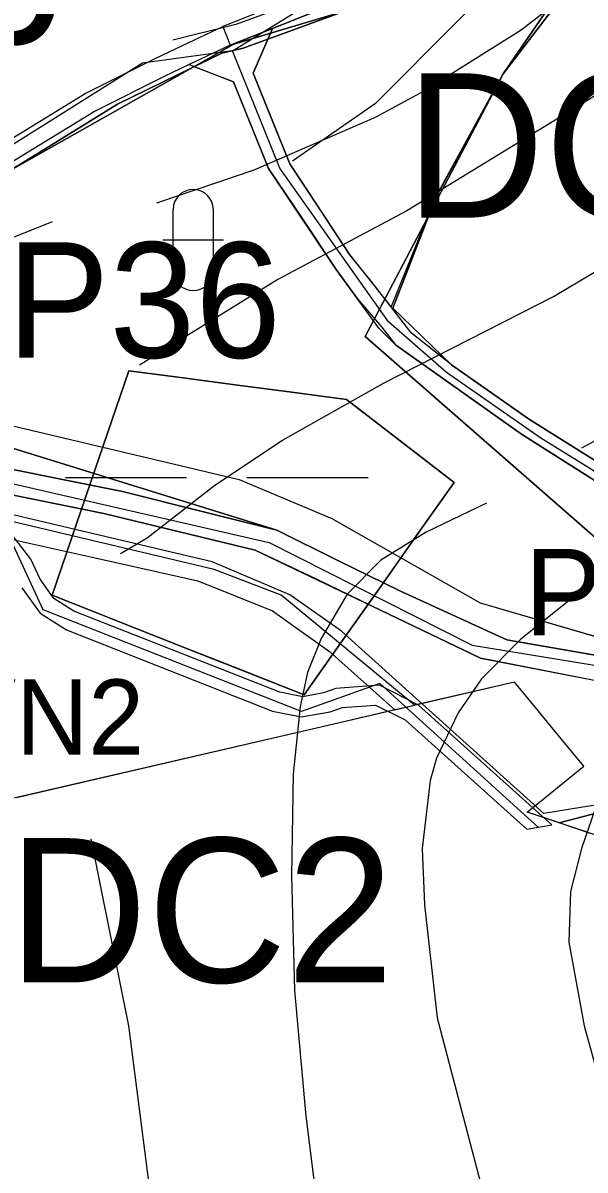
# Model space of a CAD drawing. Extents: x -1900516 to -575031, y -3809306 to -1157387.
# Drawn here: x -579252.3 to -579154.8, y -1159637 to -1159438.2 of the extents above; entities that cross this region are included whole.
import ezdxf

# ---------------------------------------------------------------- set-up
doc = ezdxf.new("R2010")
doc.units = 0
for name, color, linetype in [('01_OBVOD PÚ', 7, 'Continuous'), ('01_PARCELY_NÁVRH_PC', 7, 'Continuous'), ('01_PARCELY_NÁVRH_VHO', 7, 'Continuous'), ('01_PARCELY_NÁVRH_ŽP', 7, 'Continuous'), ('01_SPRÁV_HRANICE', 7, 'Continuous'), ('01_VRSTEVNICE', 7, 'Continuous'), ('02_KULTURY NÁVRH', 7, 'Continuous'), ('02_KULTURY STAV', 7, 'Continuous'), ('03_PC_NÁVRH', 7, 'Continuous'), ('03_PC_OBJEKTY_NÁVRH', 7, 'Continuous'), ('03_PC_POPIS_NÁVRH', 7, 'Continuous'), ('03_PC_POPIS_STAV', 7, 'Continuous'), ('03_PC_STAV', 7, 'Continuous'), ('04_ZPF_OP_ORGAN', 7, 'Continuous'), ('05_VHO_V_NÁDRŽ_NÁVRH', 7, 'Continuous'), ('05_VHO_V_TOK', 7, 'Continuous'), ('06_ÚSES_BK', 7, 'Continuous'), ('06_ÚSES_IP', 7, 'Continuous')]:
    doc.layers.add(name, color=color, linetype=linetype)

msp = doc.modelspace()

# ---------------------------------------------------------------- linework, layer by layer
at = {"layer": '01_OBVOD PÚ'}
msp.add_lwpolyline([(-579018, -1159635.04), (-579045.47, -1159622.47), (-579050.67, -1159620.09), (-579053.65, -1159618.73), (-579104.65, -1159597.06), (-579129.14, -1159586.97), (-579161.36, -1159576.1), (-579164.87, -1159574.92), (-579155.01, -1159567), (-579158.96, -1159562.21), (-579164.76, -1159555.17), (-579167.04, -1159552.39), (-579199.14, -1159559.84), (-579253.88, -1159572.53)], dxfattribs=at)
at = {"layer": '01_PARCELY_NÁVRH_PC'}
for points in [[(-579192.28, -1159428.69), (-579217.66, -1159438.78), (-579216.34, -1159442.04), (-579209.05, -1159439.13), (-579190.58, -1159431.78)], [(-579145.58, -1159518.73), (-579164.48, -1159506.92), (-579171.24, -1159502.18), (-579177.99, -1159497.43), (-579184.94, -1159491.95), (-579191.9, -1159482.94), (-579195.65, -1159478.29), (-579200.84, -1159470.46), (-579206.04, -1159462.62), (-579210.08, -1159452.59), (-579212.37, -1159446.91), (-579209.05, -1159439.13), (-579216.34, -1159442.04), (-579223.46, -1159445.4), (-579215.78, -1159448.4), (-579213.76, -1159453.42), (-579209.72, -1159463.4), (-579203.85, -1159472.14), (-579197.98, -1159480.89), (-579194.27, -1159485.98), (-579190.13, -1159490.82), (-579187.68, -1159493.98), (-579176.77, -1159501.72), (-579165.86, -1159509.46), (-579147.22, -1159521.24)], [(-579252.49, -1159536.06), (-579249.33, -1159540.45), (-579244.77, -1159543.35), (-579209.04, -1159557.42), (-579204.03, -1159558.41), (-579199, -1159557.58), (-579196.89, -1159556.82), (-579191.17, -1159556.39), (-579186.04, -1159558.97), (-579164.9, -1159577.91), (-579160.56, -1159577.14), (-579183.69, -1159556.38), (-579190.49, -1159552.96), (-579198.07, -1159553.53), (-579200.18, -1159554.28), (-579203.78, -1159554.97), (-579207.75, -1159554.17), (-579243.49, -1159540.09), (-579246.93, -1159537.9), (-579249.31, -1159534.59), (-579250.93, -1159531.08), (-579254.8, -1159526.06)]]:
    msp.add_lwpolyline(points, dxfattribs=at)
msp.add_lwpolyline([(-579217.66, -1159438.78), (-579216.34, -1159442.04), (-579223.46, -1159445.4), (-579227.83, -1159447.48), (-579239.79, -1159453.49), (-579258.16, -1159464.67), (-579274.13, -1159478.89), (-579282.9, -1159484.12), (-579284.69, -1159481.11), (-579276.21, -1159476.05), (-579260.15, -1159461.78), (-579241.49, -1159450.43), (-579229.37, -1159444.33), (-579223.51, -1159441.56)], close=True, dxfattribs=at)
at = {"layer": '01_PARCELY_NÁVRH_VHO'}
msp.add_lwpolyline([(-579186.88, -1159510.62), (-579196.21, -1159503.43), (-579215.09, -1159500.94), (-579233.97, -1159498.45), (-579240.6, -1159517.89), (-579247.24, -1159537.33), (-579225.39, -1159545.98), (-579203.54, -1159554.63), (-579190.54, -1159536.22), (-579177.54, -1159517.82)], close=True, dxfattribs=at)
at = {"layer": '01_PARCELY_NÁVRH_ŽP'}
msp.add_lwpolyline([(-579190.58, -1159431.78), (-579209.05, -1159439.13), (-579212.37, -1159446.91), (-579206.04, -1159462.62), (-579195.65, -1159478.29), (-579188.42, -1159487.44), (-579180.73, -1159468.42), (-579169.04, -1159446.99), (-579156.06, -1159428.15)], dxfattribs=at)
at = {"layer": '01_SPRÁV_HRANICE'}
for p, q in [((-579167.04, -1159552.39), (-579199.14, -1159559.84)), ((-579167.04, -1159552.39), (-579199.14, -1159559.84)), ((-579164.76, -1159555.17), (-579167.04, -1159552.39)), ((-579164.76, -1159555.17), (-579167.04, -1159552.39)), ((-579158.96, -1159562.21), (-579164.76, -1159555.17)), ((-579158.96, -1159562.21), (-579164.76, -1159555.17)), ((-579199.14, -1159559.84), (-579253.42, -1159572.43)), ((-579199.14, -1159559.84), (-579253.42, -1159572.43)), ((-579155.01, -1159567), (-579158.96, -1159562.21)), ((-579155.01, -1159567), (-579158.96, -1159562.21)), ((-579164.87, -1159574.92), (-579155.01, -1159567)), ((-579164.87, -1159574.92), (-579155.01, -1159567)), ((-579162.08, -1159575.86), (-579164.87, -1159574.92)), ((-579162.08, -1159575.86), (-579164.87, -1159574.92)), ((-579129.14, -1159586.97), (-579162.08, -1159575.86)), ((-579129.14, -1159586.97), (-579162.08, -1159575.86))]:
    msp.add_line(p, q, dxfattribs=at)
at = {"layer": '01_VRSTEVNICE'}
for points in [[(-579130.1, -1159314.58), (-579133.88, -1159322.55), (-579137.93, -1159335.42), (-579140.17, -1159351.08), (-579141.57, -1159366.74), (-579143.39, -1159374.57), (-579148.84, -1159388.27), (-579156.67, -1159400.01), (-579168.55, -1159412.6), (-579183.51, -1159423.64), (-579195.26, -1159430.21), (-579205.05, -1159434.69), (-579215.39, -1159438.46), (-579226.29, -1159441.18)], [(-579052.36, -1159399.73), (-579081.58, -1159444.48), (-579107.17, -1159476.35), (-579119.9, -1159489.08), (-579125.49, -1159493.55), (-579144.36, -1159505.86), (-579155.41, -1159511.87)], [(-579029.99, -1159419.45), (-579042.16, -1159429.66), (-579051.8, -1159440.14), (-579069.84, -1159462.65), (-579085.08, -1159484.04), (-579098.5, -1159499.56), (-579104.93, -1159505.58), (-579119.2, -1159516.48), (-579128.7, -1159522.5), (-579156.39, -1159537.32), (-579166.04, -1159545.01), (-579172.75, -1159551.86), (-579176.8, -1159557.73), (-579180.58, -1159565.56), (-579181.7, -1159569.48), (-579183.09, -1159581.22), (-579182.67, -1159591.01), (-579180.44, -1159610.58), (-579169.67, -1159651.69), (-579166.73, -1159667.35), (-579165.48, -1159692.24), (-579165.9, -1159709.02), (-579168.55, -1159742.15), (-579168.96, -1159747.01)], [(-579145.34, -1159421.69), (-579158.35, -1159433.57), (-579165.9, -1159439.44), (-579182.68, -1159449.93), (-579191.24, -1159454.55), (-579212.26, -1159463.69), (-579229.13, -1159469.44)], [(-579235.38, -1159530.14), (-579230.77, -1159527.39), (-579219.03, -1159518.3), (-579207.28, -1159510.47), (-579189.67, -1159500.54), (-579160.3, -1159485.58), (-579146.6, -1159477.47), (-579134.86, -1159469.64), (-579121.71, -1159458.46), (-579113.32, -1159448.67), (-579101.86, -1159430.77)], [(-579131.64, -1159432.31), (-579141.57, -1159442.24), (-579153.45, -1159451.05), (-579185.75, -1159470.76), (-579208.12, -1159482.65), (-579232.07, -1159497.49)], [(-578985.53, -1159437.49), (-578995.61, -1159439.55), (-579005.94, -1159443.5), (-579014.89, -1159448.39), (-579030.83, -1159460.7), (-579050.26, -1159480.69), (-579063.83, -1159499.01), (-579074.87, -1159511.45), (-579089.41, -1159523.2), (-579122.27, -1159539.41), (-579130.36, -1159543.95), (-579135.7, -1159548.5), (-579139.33, -1159551.72), (-579147.58, -1159562.62), (-579151.91, -1159571.01), (-579155.41, -1159581.22), (-579157.33, -1159588.69), (-579157.65, -1159597.44), (-579154.99, -1159611.98), (-579140.45, -1159664.28), (-579136.95, -1159683.29), (-579133.88, -1159707.62), (-579133.74, -1159742.29), (-579134.53, -1159757.17)], [(-579247.23, -1159472.67), (-579267.78, -1159480.84), (-579276.17, -1159484.9), (-579294.22, -1159495.25), (-579303.17, -1159498.61)], [(-579171.91, -1159521.38), (-579182.4, -1159526.41), (-579190.22, -1159531.3), (-579196.1, -1159537.18), (-579200.57, -1159544.87), (-579202.95, -1159550.74), (-579204.21, -1159556.61), (-579205.46, -1159568.36), (-579205.74, -1159585.98), (-579205.19, -1159605.83), (-579203.23, -1159627.64), (-579195.68, -1159688.04), (-579194.84, -1159705.94), (-579195.12, -1159727.75), (-579195.97, -1159739.03)], [(-579240.52, -1159579.55), (-579233.99, -1159611.98), (-579228.95, -1159651.13), (-579225.04, -1159676.3), (-579222.1, -1159703.7), (-579221.27, -1159723.84), (-579221.53, -1159731.49)]]:
    msp.add_lwpolyline(points, dxfattribs=at)
at = {"layer": '02_KULTURY NÁVRH'}
msp.add_lwpolyline([(-579247.24, -1159537.33), (-579240.6, -1159517.89), (-579233.97, -1159498.45), (-579224.53, -1159499.7), (-579215.09, -1159500.94), (-579205.65, -1159502.18), (-579196.21, -1159503.42), (-579186.88, -1159510.62), (-579177.54, -1159517.82), (-579184.04, -1159527.02), (-579190.54, -1159536.22), (-579197.04, -1159545.42), (-579203.54, -1159554.63), (-579214.46, -1159550.3), (-579225.39, -1159545.98), (-579236.32, -1159541.66)], close=True, dxfattribs=at)
msp.add_lwpolyline([(-579236.32, -1159541.66), (-579225.39, -1159545.98), (-579214.46, -1159550.3), (-579203.54, -1159554.63), (-579197.04, -1159545.42), (-579190.54, -1159536.22), (-579184.04, -1159527.02), (-579177.54, -1159517.82), (-579186.88, -1159510.62), (-579196.21, -1159503.42), (-579205.65, -1159502.18), (-579215.09, -1159500.94), (-579224.53, -1159499.7), (-579233.97, -1159498.45), (-579240.6, -1159517.89), (-579247.24, -1159537.33), (-579236.32, -1159541.66)], dxfattribs=at)
at = {"layer": '02_KULTURY STAV'}
for points in [[(-579302.73, -1159497.75), (-579267.02, -1159475.41), (-579254.54, -1159463.78), (-579215.76, -1159441.86), (-579196.21, -1159436.02), (-579154.37, -1159406.71), (-579142.11, -1159391.36), (-579128.62, -1159368.88), (-579115.79, -1159347.14), (-579110.76, -1159327.69), (-579108.45, -1159321.21), (-579105.93, -1159323.53), (-579113.49, -1159349.44), (-579107.21, -1159354.26), (-579142.39, -1159412.25), (-579169.04, -1159446.99), (-579192.97, -1159492.55), (-579132.01, -1159545.71), (-579137.13, -1159550.49), (-579168.38, -1159545.06), (-579186.85, -1159536.67), (-579197.58, -1159531.38), (-579208.3, -1159526.1), (-579287.54, -1159501.52)], [(-579208.3, -1159526.1), (-579221.66, -1159522.74), (-579235.03, -1159519.38), (-579264.52, -1159513.47), (-579294.01, -1159507.56), (-579303.1, -1159503.48), (-579312.19, -1159499.4), (-579320.19, -1159494.92), (-579336.15, -1159485.42), (-579352.11, -1159475.92), (-579373.22, -1159464.06), (-579394.33, -1159452.19), (-579407.32, -1159444.4), (-579410.87, -1159442.27), (-579413.42, -1159430.53), (-579382.72, -1159448.93), (-579365.51, -1159459.04), (-579348.3, -1159469.15), (-579330.05, -1159479.88), (-579302.73, -1159497.75), (-579287.54, -1159501.52)], [(-579399.99, -1159456.62), (-579392.95, -1159463.94), (-579353.21, -1159486.85), (-579313.51, -1159511.39), (-579305.33, -1159514.89), (-579271.56, -1159523.82), (-579239.78, -1159530.88), (-579221.99, -1159534.88), (-579209.02, -1159540.08), (-579199.13, -1159547.08), (-579187.8, -1159557.21), (-579184.38, -1159556.41), (-579207.55, -1159537.37), (-579219.13, -1159532.89), (-579304.77, -1159512.63), (-579313.55, -1159508.5), (-579352.03, -1159483.99)], [(-579392.95, -1159463.94), (-579353.21, -1159486.85), (-579332.47, -1159499.34), (-579313.51, -1159511.39), (-579305.33, -1159514.89), (-579271.56, -1159523.82), (-579239.78, -1159530.88), (-579221.99, -1159534.88), (-579209.02, -1159540.08), (-579199.13, -1159547.08), (-579187.8, -1159557.21), (-579199.14, -1159559.84), (-579253.88, -1159572.53), (-579254.9, -1159572.77), (-579296.06, -1159555.97), (-579315.55, -1159541.03), (-579341.59, -1159522.47), (-579373.41, -1159493.89), (-579374.33, -1159491.36), (-579379.07, -1159478.38)]]:
    msp.add_lwpolyline(points, close=True, dxfattribs=at)
for points in [[(-579073.57, -1159419.63), (-579082.5, -1159441.98), (-579084.94, -1159446.94), (-579095.25, -1159472.73), (-579105.64, -1159496.32), (-579117.37, -1159518.24), (-579123.64, -1159531.24), (-579124.52, -1159532.91), (-579129.64, -1159543.49), (-579132.01, -1159545.71), (-579192.97, -1159492.55), (-579169.04, -1159446.99), (-579142.39, -1159412.25)], [(-579196.21, -1159436.02), (-579215.76, -1159441.86), (-579254.54, -1159463.78)], [(-579226.28, -1159481.05), (-579226.28, -1159470.55)], [(-579219.28, -1159481.05), (-579219.28, -1159470.55)], [(-579228.03, -1159475.8), (-579217.53, -1159475.8)], [(-579295.58, -1159511.58), (-579238.27, -1159523.2), (-579212.02, -1159529.54), (-579191.84, -1159539.19), (-579172.96, -1159548.23), (-579140.32, -1159554.54), (-579138.7, -1159554.99), (-579142.26, -1159566.6), (-579144.78, -1159571.4), (-579149.56, -1159574.27), (-579159.29, -1159576.8), (-579161.36, -1159576.1), (-579164.87, -1159574.92), (-579155.01, -1159567), (-579158.96, -1159562.21), (-579164.76, -1159555.17), (-579167.04, -1159552.39), (-579184.38, -1159556.41), (-579207.55, -1159537.37), (-579219.13, -1159532.89), (-579304.77, -1159512.63)], [(-579264.52, -1159513.47), (-579235.03, -1159519.38), (-579221.66, -1159522.74), (-579208.3, -1159526.1), (-579197.58, -1159531.38), (-579186.85, -1159536.67), (-579168.38, -1159545.06), (-579152.76, -1159547.78), (-579137.13, -1159550.49), (-579137.92, -1159552.74), (-579138.7, -1159554.99), (-579155.83, -1159551.61), (-579172.96, -1159548.23), (-579191.84, -1159539.19), (-579201.42, -1159534.58), (-579212.02, -1159529.54), (-579225.14, -1159526.37), (-579238.27, -1159523.2), (-579266.92, -1159517.39)], [(-579244.95, -1159516.97), (-579223.95, -1159516.97)], [(-579213.45, -1159516.97), (-579192.45, -1159516.97)], [(-579153.86, -1159578.63), (-579159.29, -1159576.8), (-579149.56, -1159574.27)]]:
    msp.add_lwpolyline(points, dxfattribs=at)
for centre, start, end in [((-579222.78, -1159470.55), 0, 180), ((-579222.78, -1159481.05), 180, 0)]:
    msp.add_arc(centre, 3.5, start, end, dxfattribs=at)
at = {"layer": '03_PC_NÁVRH'}
for points in [[(-579215.95, -1159443), (-579197.17, -1159431.39), (-579158.1, -1159403.48), (-579144.16, -1159382.97), (-579128.89, -1159358.02), (-579121.35, -1159334.32), (-579125.5, -1159322.44), (-579117.12, -1159313.8), (-579116.13, -1159309.29), (-579151.57, -1159271.29), (-579158.84, -1159254.47), (-579157.24, -1159244.6), (-579150.76, -1159236.03), (-579103.57, -1159230.86), (-579083.6, -1159225.15), (-579037.45, -1159215.89), (-578997.46, -1159192.24), (-578970.28, -1159164.33), (-578956.73, -1159145.48), (-578959.93, -1159136.11), (-578969.35, -1159116.37), (-578974.34, -1159098.37), (-578973.86, -1159084.91)], [(-579215.95, -1159443), (-579231.57, -1159445.16), (-579257.96, -1159461.7), (-579270.77, -1159472.93), (-579285.19, -1159478.72)], [(-579162.9, -1159577.58), (-579190.42, -1159552.64), (-579204.02, -1159557.52), (-579248.8, -1159539.88), (-579255.04, -1159526.34), (-579305.17, -1159514.08), (-579311.6, -1159511.49), (-579396.49, -1159460.1)]]:
    msp.add_lwpolyline(points, dxfattribs=at)
at = {"layer": '03_PC_STAV'}
msp.add_lwpolyline([(-579124.08, -1159532.08), (-579127.26, -1159531.89), (-579162.47, -1159510.12), (-579178.82, -1159498.78), (-579188.91, -1159489.97), (-579207.74, -1159463.35), (-579215.95, -1159443)], dxfattribs=at)
at = {"layer": '04_ZPF_OP_ORGAN'}
for points in [[(-579254.54, -1159463.78), (-579235.89, -1159452.25), (-579217.79, -1159443.43), (-579214.11, -1159442.56), (-579196.21, -1159436.02), (-579185.3, -1159428.79), (-579154.37, -1159406.71), (-579142.11, -1159391.36), (-579124.32, -1159359.32), (-579119.98, -1159346.29), (-579117.4, -1159334.25), (-579122.08, -1159322.8), (-579125.48, -1159318.76), (-579134.7, -1159310.56), (-579159.22, -1159281.9), (-579175.45, -1159252.63), (-579182.99, -1159242.55), (-579196.86, -1159234.31), (-579207.91, -1159233.24), (-579215.14, -1159234.78), (-579244.2, -1159240.96), (-579278.25, -1159242.89)], [(-579278.25, -1159242.89), (-579244.2, -1159240.96), (-579215.14, -1159234.78), (-579207.91, -1159233.24), (-579196.86, -1159234.31), (-579182.99, -1159242.55), (-579175.45, -1159252.63), (-579159.22, -1159281.9), (-579134.7, -1159310.56), (-579125.48, -1159318.76), (-579122.08, -1159322.8), (-579117.4, -1159334.25), (-579119.98, -1159346.29), (-579124.32, -1159359.32), (-579142.11, -1159391.36), (-579154.37, -1159406.71), (-579185.3, -1159428.79), (-579196.21, -1159436.02), (-579214.11, -1159442.56), (-579217.79, -1159443.43), (-579235.89, -1159452.25), (-579254.54, -1159463.78)], [(-579055.48, -1159375.32), (-579084.94, -1159446.94), (-579105.64, -1159496.32), (-579123.64, -1159531.24), (-579126.69, -1159530.54), (-579164.48, -1159506.92), (-579177.99, -1159497.43), (-579188.15, -1159487.59), (-579180.72, -1159468.41), (-579169.04, -1159446.99), (-579156.06, -1159428.15)], [(-579177.99, -1159497.43), (-579164.48, -1159506.92), (-579126.69, -1159530.54), (-579123.64, -1159531.24), (-579105.64, -1159496.32), (-579084.94, -1159446.94), (-579055.48, -1159375.32)], [(-579156.06, -1159428.15), (-579169.04, -1159446.99), (-579180.72, -1159468.41), (-579188.15, -1159487.59), (-579177.99, -1159497.43)]]:
    msp.add_lwpolyline(points, dxfattribs=at)
at = {"layer": '05_VHO_V_NÁDRŽ_NÁVRH'}
msp.add_lwpolyline([(-579247.24, -1159537.33), (-579240.6, -1159517.89), (-579233.97, -1159498.45), (-579224.53, -1159499.7), (-579215.09, -1159500.94), (-579205.65, -1159502.18), (-579196.21, -1159503.42), (-579186.88, -1159510.62), (-579177.54, -1159517.82), (-579184.04, -1159527.02), (-579190.54, -1159536.22), (-579197.04, -1159545.42), (-579203.54, -1159554.63), (-579214.46, -1159550.3), (-579225.39, -1159545.98), (-579236.32, -1159541.66)], close=True, dxfattribs=at)
at = {"layer": '05_VHO_V_TOK'}
for p, q in [((-579295.68, -1159508.46), (-579209.6, -1159528.22)), ((-579209.6, -1159528.22), (-579174.39, -1159546)), ((-579174.39, -1159546), (-579137.56, -1159552.05))]:
    msp.add_line(p, q, dxfattribs=at)
at = {"layer": '06_ÚSES_BK'}
for p, q in [((-579256.52, -1159507.43), (-579214.82, -1159517.28)), ((-579214.82, -1159517.28), (-579198.73, -1159524.08)), ((-579219.49, -1159531.59), (-579261.58, -1159521.65)), ((-579198.73, -1159524.08), (-579173.03, -1159538.67)), ((-579206.03, -1159537.28), (-579219.49, -1159531.59)), ((-579197.06, -1159543.56), (-579206.03, -1159537.28)), ((-579173.03, -1159538.67), (-579136.54, -1159549.29)), ((-579161.97, -1159575.18), (-579197.06, -1159543.56)), ((-579150.9, -1159573.38), (-579161.97, -1159575.18))]:
    msp.add_line(p, q, dxfattribs=at)
at = {"layer": '06_ÚSES_IP'}
for points in [[(-579176.37, -1159235.29), (-579153.27, -1159284.79), (-579109.65, -1159327.99), (-579117.56, -1159360.12), (-579147.69, -1159408.49), (-579191.14, -1159452.15), (-579205.53, -1159462.14)], [(-579256.52, -1159507.43), (-579214.82, -1159517.28), (-579198.73, -1159524.08), (-579173.03, -1159538.67), (-579154.79, -1159543.98), (-579136.54, -1159549.29), (-579129.64, -1159543.49), (-579127.39, -1159538.83), (-579130.73, -1159531.65), (-579147.22, -1159521.24), (-579165.86, -1159509.46), (-579176.77, -1159501.72), (-579187.68, -1159493.98), (-579190.56, -1159491.08), (-579197.98, -1159480.89), (-579209.72, -1159463.4), (-579215.78, -1159448.4), (-579222.59, -1159445.77), (-579235.89, -1159452.25), (-579254.54, -1159463.78)]]:
    msp.add_lwpolyline(points, dxfattribs=at)

# ---------------------------------------------------------------- texts
at = {"layer": '03_PC_OBJEKTY_NÁVRH'}
msp.add_text('P3', height=15, dxfattribs=at).set_placement((-579165.34, -1159544.33))
at = {"layer": '03_PC_POPIS_NÁVRH'}
for s, p in [('DC36', (-579330.56, -1159441.8)), ('DC2', (-579254.86, -1159604.44))]:
    msp.add_text(s, height=25, dxfattribs=at).set_placement(p)
at = {"layer": '03_PC_POPIS_STAV'}
msp.add_text('DC3', height=25, dxfattribs=at).set_placement((-579185.98, -1159471.92))
at = {"layer": '05_VHO_V_NÁDRŽ_NÁVRH'}
msp.add_text('VN2', height=13, dxfattribs=at).set_placement((-579265.11, -1159564.95))
at = {"layer": '06_ÚSES_IP'}
msp.add_text('IP36', height=20, dxfattribs=at).set_placement((-579262.57, -1159496.2))

doc.saveas('drawing.dxf')
